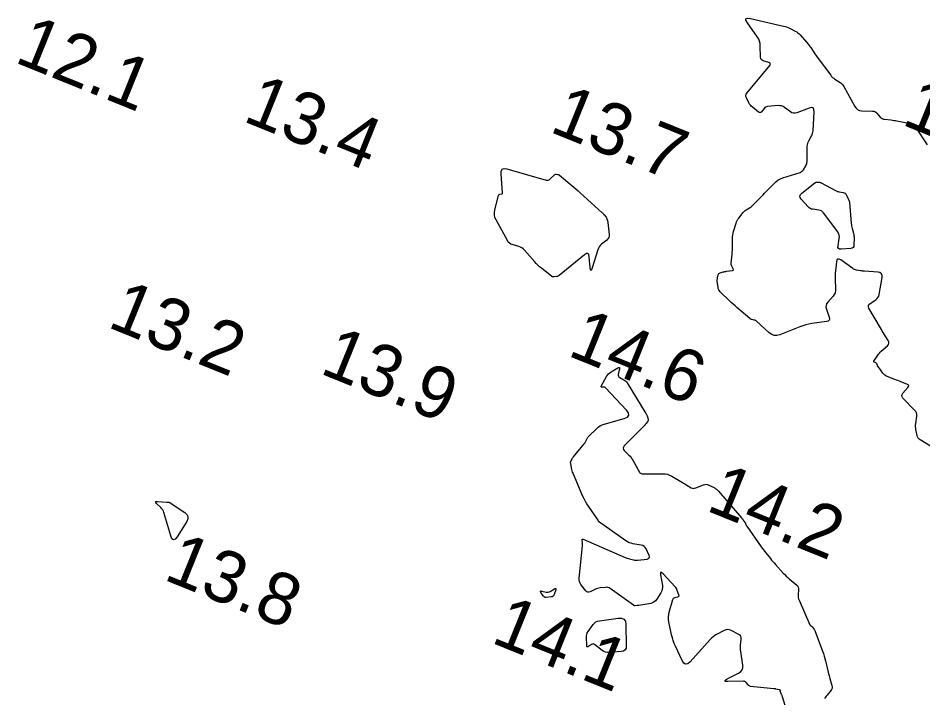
# Model space of a CAD drawing. Extents: x 3040093 to 3056816, y 408076 to 509144.
# Drawn here: x 3044371.1 to 3044458.4, y 440654.2 to 440719.7 of the extents above; entities that cross this region are included whole.
import ezdxf

# ---------------------------------------------------------------- set-up
doc = ezdxf.new("R2010")
doc.units = 0
doc.layers.add('V-CHAN-CONT-EL15', color=7, linetype='Continuous')
doc.layers.add('V-TOPO-SOUN-0810', color=7, linetype='Continuous')

msp = doc.modelspace()

# ---------------------------------------------------------------- linework, layer by layer
at = {"layer": 'V-CHAN-CONT-EL15'}
for points in [[(3044460.919, 440677.307), (3044458.103, 440679.026), (3044457.992, 440679.109), (3044457.904, 440679.209), (3044457.839, 440679.326), (3044457.798, 440679.459), (3044457.681, 440680.024), (3044457.657, 440680.165), (3044457.646, 440680.307), (3044457.646, 440680.45), (3044457.659, 440680.593), (3044457.752, 440681.32), (3044457.756, 440681.483), (3044457.724, 440681.634), (3044457.658, 440681.774), (3044457.557, 440681.901), (3044456.434, 440683.051), (3044456.345, 440683.172), (3044456.313, 440683.295), (3044456.34, 440683.418), (3044456.425, 440683.543), (3044456.897, 440684.064), (3044456.97, 440684.172), (3044456.981, 440684.265), (3044456.93, 440684.343), (3044456.816, 440684.407), (3044456.236, 440684.633), (3044456.091, 440684.689), (3044455.945, 440684.745), (3044455.8, 440684.8), (3044455.654, 440684.855), (3044454.92, 440685.132), (3044454.793, 440685.19), (3044454.679, 440685.264), (3044454.577, 440685.354), (3044454.487, 440685.46), (3044454.024, 440686.089), (3044454.005, 440686.118), (3044453.988, 440686.148), (3044453.974, 440686.179), (3044453.962, 440686.211), (3044453.918, 440686.344), (3044453.905, 440686.375), (3044453.886, 440686.401), (3044453.862, 440686.423), (3044453.834, 440686.44), (3044453.661, 440686.523), (3044453.63, 440686.543), (3044453.615, 440686.569), (3044453.615, 440686.598), (3044453.631, 440686.632), (3044454.007, 440687.2), (3044454.081, 440687.303), (3044454.161, 440687.402), (3044454.248, 440687.495), (3044454.34, 440687.582), (3044454.925, 440688.098), (3044455.027, 440688.216), (3044455.073, 440688.342), (3044455.064, 440688.476), (3044455, 440688.618), (3044454.622, 440689.218), (3044454.529, 440689.367), (3044454.438, 440689.517), (3044454.348, 440689.667), (3044454.259, 440689.819), (3044453.156, 440691.724), (3044453.102, 440691.858), (3044453.102, 440691.978), (3044453.156, 440692.086), (3044453.264, 440692.181), (3044453.805, 440692.536), (3044453.926, 440692.634), (3044454.021, 440692.749), (3044454.089, 440692.882), (3044454.13, 440693.032), (3044454.415, 440694.67), (3044454.421, 440694.886), (3044454.355, 440695.045), (3044454.216, 440695.148), (3044454.005, 440695.193), (3044452.715, 440695.282), (3044452.617, 440695.29), (3044452.519, 440695.3), (3044452.422, 440695.314), (3044452.325, 440695.33), (3044451.938, 440695.4), (3044451.843, 440695.423), (3044451.752, 440695.455), (3044451.666, 440695.498), (3044451.584, 440695.55), (3044450.435, 440696.376), (3044450.275, 440696.461), (3044450.154, 440696.459), (3044450.07, 440696.371), (3044450.024, 440696.196), (3044449.916, 440695.309), (3044449.895, 440695.097), (3044449.884, 440694.886), (3044449.881, 440694.674), (3044449.888, 440694.462), (3044449.935, 440693.58), (3044449.928, 440693.39), (3044449.886, 440693.211), (3044449.809, 440693.045), (3044449.697, 440692.891), (3044449.18, 440692.298), (3044449.074, 440692.145), (3044449.017, 440691.983), (3044449.009, 440691.811), (3044449.049, 440691.63), (3044449.31, 440690.87), (3044449.342, 440690.702), (3044449.309, 440690.573), (3044449.21, 440690.485), (3044449.045, 440690.437), (3044447.647, 440690.241), (3044447.35, 440690.19), (3044447.058, 440690.122), (3044446.771, 440690.036), (3044446.488, 440689.933), (3044444.552, 440689.161), (3044444.279, 440689.089), (3044444.02, 440689.095), (3044443.776, 440689.18), (3044443.547, 440689.345), (3044442.299, 440690.486), (3044442.253, 440690.522), (3044442.204, 440690.551), (3044442.152, 440690.571), (3044442.096, 440690.584), (3044441.863, 440690.621), (3044441.807, 440690.634), (3044441.754, 440690.655), (3044441.704, 440690.682), (3044441.658, 440690.717), (3044440.428, 440691.776), (3044440.242, 440691.939), (3044440.059, 440692.104), (3044439.878, 440692.273), (3044439.699, 440692.444), (3044438.818, 440693.303), (3044438.737, 440693.396), (3044438.674, 440693.499), (3044438.631, 440693.61), (3044438.606, 440693.731), (3044438.533, 440694.327), (3044438.527, 440694.405), (3044438.528, 440694.483), (3044438.536, 440694.561), (3044438.551, 440694.638), (3044438.624, 440694.949), (3044438.649, 440695.017), (3044438.689, 440695.072), (3044438.743, 440695.113), (3044438.811, 440695.139), (3044439.112, 440695.217), (3044439.188, 440695.236), (3044439.264, 440695.252), (3044439.34, 440695.266), (3044439.417, 440695.278), (3044439.995, 440695.359), (3044440.056, 440695.376), (3044440.09, 440695.408), (3044440.095, 440695.454), (3044440.073, 440695.514), (3044439.928, 440695.783), (3044439.897, 440695.851), (3044439.877, 440695.921), (3044439.868, 440695.994), (3044439.871, 440696.069), (3044439.963, 440696.944), (3044439.979, 440697.115), (3044439.99, 440697.287), (3044439.996, 440697.459), (3044439.998, 440697.631), (3044439.995, 440698.404), (3044440.001, 440698.588), (3044440.021, 440698.769), (3044440.055, 440698.949), (3044440.103, 440699.126), (3044440.346, 440699.908), (3044440.395, 440700.043), (3044440.455, 440700.172), (3044440.527, 440700.296), (3044440.61, 440700.413), (3044441.029, 440700.95), (3044441.09, 440701.021), (3044441.157, 440701.086), (3044441.23, 440701.144), (3044441.308, 440701.195), (3044441.634, 440701.387), (3044441.713, 440701.438), (3044441.789, 440701.493), (3044441.861, 440701.553), (3044441.93, 440701.617), (3044442.578, 440702.268), (3044442.708, 440702.399), (3044442.837, 440702.531), (3044442.965, 440702.664), (3044443.092, 440702.797), (3044443.966, 440703.722), (3044444.163, 440703.906), (3044444.378, 440704.062), (3044444.612, 440704.189), (3044444.863, 440704.287), (3044446.508, 440704.818), (3044446.607, 440704.86), (3044446.694, 440704.916), (3044446.769, 440704.988), (3044446.833, 440705.075), (3044447.062, 440705.452), (3044447.112, 440705.548), (3044447.149, 440705.649), (3044447.172, 440705.753), (3044447.181, 440705.861), (3044447.209, 440707.343), (3044447.22, 440707.476), (3044447.246, 440707.605), (3044447.29, 440707.73), (3044447.349, 440707.85), (3044447.619, 440708.321), (3044447.679, 440708.441), (3044447.724, 440708.566), (3044447.754, 440708.695), (3044447.769, 440708.828), (3044447.867, 440710.662), (3044447.848, 440710.888), (3044447.761, 440711.021), (3044447.608, 440711.063), (3044447.387, 440711.011), (3044446.187, 440710.553), (3044446.026, 440710.511), (3044445.871, 440710.512), (3044445.721, 440710.554), (3044445.578, 440710.639), (3044445.017, 440711.062), (3044444.872, 440711.153), (3044444.719, 440711.213), (3044444.557, 440711.244), (3044444.386, 440711.245), (3044443.377, 440711.161), (3044443.281, 440711.143), (3044443.193, 440711.108), (3044443.116, 440711.055), (3044443.048, 440710.984), (3044442.795, 440710.663), (3044442.73, 440710.6), (3044442.66, 440710.574), (3044442.586, 440710.583), (3044442.508, 440710.628), (3044441.91, 440711.096), (3044441.809, 440711.184), (3044441.719, 440711.282), (3044441.641, 440711.389), (3044441.575, 440711.506), (3044441.335, 440711.993), (3044441.293, 440712.112), (3044441.287, 440712.228), (3044441.319, 440712.339), (3044441.387, 440712.446), (3044443.582, 440715.105), (3044443.642, 440715.203), (3044443.647, 440715.285), (3044443.598, 440715.35), (3044443.494, 440715.4), (3044442.969, 440715.565), (3044442.853, 440715.619), (3044442.77, 440715.696), (3044442.719, 440715.798), (3044442.701, 440715.923), (3044442.679, 440717.023), (3044442.659, 440717.247), (3044442.606, 440717.46), (3044442.522, 440717.663), (3044442.405, 440717.856), (3044441.433, 440719.228), (3044441.296, 440719.473), (3044441.298, 440719.625), (3044441.438, 440719.685), (3044441.717, 440719.652), (3044444.921, 440718.923), (3044445.07, 440718.885), (3044445.216, 440718.837), (3044445.359, 440718.781), (3044445.499, 440718.716), (3044446.052, 440718.437), (3044446.186, 440718.362), (3044446.31, 440718.274), (3044446.425, 440718.175), (3044446.53, 440718.063), (3044447.312, 440717.148), (3044447.392, 440717.052), (3044447.467, 440716.953), (3044447.54, 440716.853), (3044447.609, 440716.749), (3044447.88, 440716.331), (3044447.949, 440716.227), (3044448.019, 440716.124), (3044448.091, 440716.023), (3044448.165, 440715.922), (3044449.464, 440714.18), (3044449.554, 440714.07), (3044449.653, 440713.97), (3044449.761, 440713.879), (3044449.877, 440713.797), (3044450.361, 440713.49), (3044450.475, 440713.407), (3044450.577, 440713.312), (3044450.665, 440713.204), (3044450.74, 440713.085), (3044451.792, 440711.159), (3044451.911, 440710.991), (3044452.057, 440710.869), (3044452.232, 440710.792), (3044452.436, 440710.761), (3044453.489, 440710.722), (3044453.61, 440710.707), (3044453.72, 440710.668), (3044453.82, 440710.608), (3044453.909, 440710.525), (3044454.246, 440710.15), (3044454.335, 440710.066), (3044454.435, 440710.002), (3044454.545, 440709.958), (3044454.665, 440709.934), (3044455.27, 440709.866), (3044455.412, 440709.849), (3044455.554, 440709.829), (3044455.695, 440709.806), (3044455.837, 440709.78), (3044456.966, 440709.564), (3044457.189, 440709.5), (3044457.385, 440709.397), (3044457.556, 440709.256), (3044457.701, 440709.075), (3044458.77, 440707.46)], [(3044445.618, 440651.66), (3044444.813, 440654.274), (3044444.795, 440654.329), (3044444.775, 440654.385), (3044444.754, 440654.439), (3044444.731, 440654.493), (3044444.597, 440654.795), (3044444.594, 440654.805), (3044444.593, 440654.814), (3044444.593, 440654.824), (3044444.596, 440654.834), (3044444.611, 440654.873), (3044444.613, 440654.882), (3044444.612, 440654.889), (3044444.607, 440654.895), (3044444.599, 440654.899), (3044444.537, 440654.92), (3044444.524, 440654.925), (3044444.51, 440654.929), (3044444.496, 440654.933), (3044444.482, 440654.936), (3044444.188, 440655.007), (3044444.134, 440655.019), (3044444.079, 440655.029), (3044444.025, 440655.038), (3044443.97, 440655.044), (3044441.741, 440655.271), (3044441.668, 440655.285), (3044441.603, 440655.313), (3044441.544, 440655.353), (3044441.493, 440655.406), (3044441.302, 440655.646), (3044441.251, 440655.698), (3044441.193, 440655.735), (3044441.127, 440655.757), (3044441.054, 440655.764), (3044439.537, 440655.742), (3044439.324, 440655.754), (3044439.244, 440655.799), (3044439.295, 440655.875), (3044439.477, 440655.984), (3044440.572, 440656.535), (3044440.78, 440656.675), (3044440.917, 440656.853), (3044440.984, 440657.067), (3044440.98, 440657.317), (3044440.789, 440658.632), (3044440.772, 440658.782), (3044440.765, 440658.932), (3044440.767, 440659.082), (3044440.779, 440659.232), (3044440.845, 440659.833), (3044440.843, 440659.973), (3044440.803, 440660.093), (3044440.725, 440660.192), (3044440.61, 440660.272), (3044439.873, 440660.651), (3044439.706, 440660.716), (3044439.539, 440660.737), (3044439.372, 440660.715), (3044439.205, 440660.649), (3044438.469, 440660.262), (3044438.296, 440660.161), (3044438.133, 440660.047), (3044437.982, 440659.918), (3044437.842, 440659.776), (3044435.901, 440657.632), (3044435.676, 440657.444), (3044435.473, 440657.4), (3044435.292, 440657.502), (3044435.133, 440657.749), (3044434.494, 440659.136), (3044434.379, 440659.404), (3044434.28, 440659.678), (3044434.197, 440659.956), (3044434.13, 440660.24), (3044433.869, 440661.496), (3044433.835, 440661.728), (3044433.829, 440661.958), (3044433.85, 440662.188), (3044433.9, 440662.416), (3044434.236, 440663.634), (3044434.264, 440663.702), (3044434.306, 440663.756), (3044434.362, 440663.796), (3044434.431, 440663.821), (3044434.737, 440663.894), (3044434.8, 440663.919), (3044434.838, 440663.958), (3044434.85, 440664.011), (3044434.836, 440664.078), (3044434.678, 440664.517), (3044434.639, 440664.612), (3044434.59, 440664.702), (3044434.533, 440664.786), (3044434.467, 440664.865), (3044433.301, 440666.123), (3044433.167, 440666.245), (3044433.082, 440666.266), (3044433.047, 440666.186), (3044433.062, 440666.005), (3044433.235, 440664.995), (3044433.25, 440664.811), (3044433.232, 440664.634), (3044433.18, 440664.464), (3044433.095, 440664.301), (3044432.687, 440663.66), (3044432.575, 440663.516), (3044432.441, 440663.403), (3044432.286, 440663.322), (3044432.11, 440663.273), (3044430.974, 440663.07), (3044430.929, 440663.063), (3044430.885, 440663.057), (3044430.841, 440663.053), (3044430.796, 440663.05), (3044430.617, 440663.043), (3044430.573, 440663.045), (3044430.531, 440663.054), (3044430.492, 440663.069), (3044430.454, 440663.092), (3044428.211, 440664.693), (3044428.103, 440664.757), (3044427.989, 440664.798), (3044427.869, 440664.818), (3044427.743, 440664.815), (3044427.228, 440664.758), (3044427.1, 440664.739), (3044426.976, 440664.709), (3044426.855, 440664.668), (3044426.737, 440664.617), (3044426.263, 440664.389), (3044426.15, 440664.352), (3044426.046, 440664.354), (3044425.951, 440664.397), (3044425.865, 440664.48), (3044425.389, 440665.08), (3044425.298, 440665.218), (3044425.238, 440665.366), (3044425.209, 440665.523), (3044425.212, 440665.689), (3044425.542, 440668.83), (3044425.546, 440668.897), (3044425.547, 440668.964), (3044425.543, 440669.031), (3044425.534, 440669.097), (3044425.491, 440669.364), (3044425.489, 440669.418), (3044425.505, 440669.45), (3044425.54, 440669.458), (3044425.593, 440669.443), (3044429.661, 440667.694), (3044429.758, 440667.654), (3044429.856, 440667.619), (3044429.955, 440667.587), (3044430.056, 440667.56), (3044430.461, 440667.458), (3044430.562, 440667.437), (3044430.665, 440667.426), (3044430.767, 440667.425), (3044430.871, 440667.433), (3044431.758, 440667.546), (3044431.897, 440667.584), (3044431.976, 440667.655), (3044431.995, 440667.76), (3044431.953, 440667.899), (3044431.665, 440668.52), (3044431.58, 440668.659), (3044431.472, 440668.767), (3044431.34, 440668.842), (3044431.183, 440668.887), (3044430.399, 440669.018), (3044430.216, 440669.06), (3044430.041, 440669.12), (3044429.874, 440669.201), (3044429.716, 440669.301), (3044427.087, 440671.171), (3044427.08, 440671.177), (3044427.074, 440671.185), (3044427.069, 440671.194), (3044427.067, 440671.203), (3044427.059, 440671.244), (3044427.057, 440671.254), (3044427.054, 440671.264), (3044427.049, 440671.273), (3044427.044, 440671.282), (3044426.109, 440672.624), (3044425.958, 440672.854), (3044425.818, 440673.091), (3044425.691, 440673.335), (3044425.577, 440673.585), (3044424.668, 440675.71), (3044424.624, 440675.82), (3044424.585, 440675.931), (3044424.552, 440676.044), (3044424.524, 440676.158), (3044424.397, 440676.728), (3044424.389, 440676.789), (3044424.39, 440676.848), (3044424.401, 440676.907), (3044424.422, 440676.965), (3044424.527, 440677.193), (3044424.555, 440677.249), (3044424.586, 440677.303), (3044424.621, 440677.355), (3044424.66, 440677.404), (3044425.713, 440678.659), (3044425.757, 440678.714), (3044425.796, 440678.772), (3044425.831, 440678.832), (3044425.862, 440678.895), (3044425.979, 440679.152), (3044426.011, 440679.215), (3044426.048, 440679.273), (3044426.091, 440679.328), (3044426.139, 440679.379), (3044426.929, 440680.139), (3044427.084, 440680.271), (3044427.252, 440680.382), (3044427.432, 440680.47), (3044427.624, 440680.538), (3044429.558, 440681.085), (3044429.863, 440681.218), (3044430.002, 440681.397), (3044429.975, 440681.621), (3044429.781, 440681.892), (3044427.747, 440684.05), (3044427.712, 440684.081), (3044427.674, 440684.102), (3044427.632, 440684.115), (3044427.586, 440684.119), (3044427.394, 440684.117), (3044427.355, 440684.121), (3044427.334, 440684.137), (3044427.33, 440684.163), (3044427.344, 440684.2), (3044427.845, 440685.123), (3044427.933, 440685.262), (3044428.037, 440685.386), (3044428.157, 440685.493), (3044428.293, 440685.585), (3044428.951, 440685.968), (3044429.038, 440686.006), (3044429.092, 440686), (3044429.113, 440685.95), (3044429.101, 440685.855), (3044428.982, 440685.377), (3044428.97, 440685.273), (3044428.991, 440685.183), (3044429.043, 440685.106), (3044429.128, 440685.044), (3044429.531, 440684.823), (3044429.626, 440684.762), (3044429.712, 440684.691), (3044429.787, 440684.609), (3044429.852, 440684.516), (3044431.648, 440681.585), (3044431.68, 440681.529), (3044431.709, 440681.472), (3044431.734, 440681.414), (3044431.756, 440681.353), (3044431.86, 440681.038), (3044431.866, 440681.013), (3044431.869, 440680.987), (3044431.867, 440680.961), (3044431.862, 440680.935), (3044431.834, 440680.832), (3044431.825, 440680.807), (3044431.814, 440680.783), (3044431.8, 440680.761), (3044431.784, 440680.74), (3044431.667, 440680.607), (3044431.641, 440680.578), (3044431.615, 440680.549), (3044431.589, 440680.521), (3044431.562, 440680.494), (3044429.558, 440678.448), (3044429.476, 440678.336), (3044429.449, 440678.225), (3044429.477, 440678.114), (3044429.562, 440678.003), (3044430.009, 440677.562), (3044430.116, 440677.448), (3044430.215, 440677.328), (3044430.304, 440677.2), (3044430.385, 440677.066), (3044431.018, 440675.923), (3044431.067, 440675.855), (3044431.128, 440675.805), (3044431.2, 440675.774), (3044431.283, 440675.762), (3044431.641, 440675.753), (3044431.731, 440675.751), (3044431.82, 440675.75), (3044431.909, 440675.75), (3044431.999, 440675.751), (3044433.257, 440675.772), (3044433.493, 440675.76), (3044433.719, 440675.716), (3044433.938, 440675.641), (3044434.147, 440675.533), (3044435.183, 440674.912), (3044435.287, 440674.85), (3044435.391, 440674.789), (3044435.496, 440674.727), (3044435.6, 440674.666), (3044436.019, 440674.422), (3044436.125, 440674.375), (3044436.233, 440674.354), (3044436.342, 440674.359), (3044436.453, 440674.392), (3044437.211, 440674.699), (3044437.34, 440674.736), (3044437.467, 440674.745), (3044437.593, 440674.726), (3044437.718, 440674.677), (3044438.215, 440674.424), (3044438.335, 440674.356), (3044438.447, 440674.277), (3044438.55, 440674.187), (3044438.645, 440674.087), (3044440.871, 440671.504), (3044440.911, 440671.455), (3044440.951, 440671.406), (3044440.988, 440671.355), (3044441.025, 440671.303), (3044441.204, 440671.041), (3044441.221, 440671.015), (3044441.237, 440670.988), (3044441.252, 440670.96), (3044441.265, 440670.931), (3044441.317, 440670.815), (3044441.33, 440670.787), (3044441.345, 440670.759), (3044441.361, 440670.732), (3044441.379, 440670.706), (3044442.761, 440668.728), (3044442.866, 440668.58), (3044442.974, 440668.434), (3044443.085, 440668.29), (3044443.198, 440668.148), (3044443.655, 440667.582), (3044443.771, 440667.442), (3044443.888, 440667.303), (3044444.008, 440667.166), (3044444.13, 440667.031), (3044444.892, 440666.197), (3044445.03, 440666.05), (3044445.173, 440665.908), (3044445.32, 440665.77), (3044445.471, 440665.636), (3044446.197, 440665.016), (3044446.282, 440664.927), (3044446.339, 440664.826), (3044446.369, 440664.715), (3044446.372, 440664.592), (3044446.331, 440664.079), (3044446.328, 440663.952), (3044446.341, 440663.828), (3044446.369, 440663.706), (3044446.413, 440663.587), (3044447.453, 440661.217), (3044447.465, 440661.194), (3044447.48, 440661.174), (3044447.497, 440661.156), (3044447.518, 440661.141), (3044447.605, 440661.084), (3044447.626, 440661.068), (3044447.646, 440661.052), (3044447.664, 440661.034), (3044447.681, 440661.014), (3044447.828, 440660.828), (3044447.856, 440660.789), (3044447.881, 440660.749), (3044447.903, 440660.706), (3044447.922, 440660.662), (3044448.686, 440658.65), (3044448.768, 440658.424), (3044448.842, 440658.195), (3044448.909, 440657.964), (3044448.968, 440657.731), (3044449.227, 440656.638), (3044449.265, 440656.482), (3044449.304, 440656.326), (3044449.346, 440656.17), (3044449.389, 440656.015), (3044449.578, 440655.353), (3044449.6, 440655.223), (3044449.592, 440655.098), (3044449.551, 440654.98), (3044449.479, 440654.869), (3044449.13, 440654.435), (3044449.043, 440654.326), (3044448.958, 440654.216), (3044448.874, 440654.105)]]:
    msp.add_lwpolyline(points, dxfattribs=at)
for points in [[(3044423.224, 440694.841), (3044423.172, 440694.812), (3044423.115, 440694.791), (3044423.056, 440694.777), (3044422.812, 440694.734), (3044422.752, 440694.73), (3044422.696, 440694.737), (3044422.642, 440694.757), (3044422.591, 440694.789), (3044421.576, 440695.573), (3044421.395, 440695.72), (3044421.221, 440695.876), (3044421.056, 440696.041), (3044420.898, 440696.213), (3044419.932, 440697.325), (3044419.817, 440697.44), (3044419.69, 440697.535), (3044419.551, 440697.611), (3044419.399, 440697.667), (3044418.765, 440697.852), (3044418.617, 440697.91), (3044418.488, 440697.994), (3044418.379, 440698.101), (3044418.29, 440698.234), (3044417.198, 440700.227), (3044417.097, 440700.458), (3044417.044, 440700.695), (3044417.038, 440700.937), (3044417.08, 440701.185), (3044417.451, 440702.602), (3044417.468, 440702.642), (3044417.492, 440702.673), (3044417.526, 440702.695), (3044417.568, 440702.707), (3044417.753, 440702.736), (3044417.793, 440702.748), (3044417.82, 440702.77), (3044417.835, 440702.802), (3044417.838, 440702.843), (3044417.681, 440704.674), (3044417.695, 440704.943), (3044417.794, 440705.111), (3044417.977, 440705.177), (3044418.245, 440705.14), (3044422.018, 440704.077), (3044422.125, 440704.059), (3044422.225, 440704.07), (3044422.317, 440704.108), (3044422.403, 440704.175), (3044422.829, 440704.591), (3044422.864, 440704.618), (3044422.902, 440704.636), (3044422.943, 440704.643), (3044422.987, 440704.641), (3044423.17, 440704.611), (3044423.214, 440704.601), (3044423.256, 440704.585), (3044423.296, 440704.564), (3044423.332, 440704.537), (3044424.505, 440703.558), (3044424.711, 440703.384), (3044424.916, 440703.208), (3044425.118, 440703.029), (3044425.319, 440702.849), (3044427.433, 440700.93), (3044427.482, 440700.883), (3044427.529, 440700.835), (3044427.575, 440700.784), (3044427.618, 440700.732), (3044427.815, 440700.481), (3044427.841, 440700.445), (3044427.863, 440700.407), (3044427.881, 440700.367), (3044427.895, 440700.325), (3044427.945, 440700.152), (3044427.956, 440700.109), (3044427.966, 440700.066), (3044427.974, 440700.022), (3044427.979, 440699.977), (3044428.103, 440698.828), (3044428.102, 440698.672), (3044428.065, 440698.531), (3044427.992, 440698.405), (3044427.883, 440698.294), (3044427.373, 440697.878), (3044427.255, 440697.768), (3044427.157, 440697.644), (3044427.078, 440697.507), (3044427.02, 440697.357), (3044426.473, 440695.609), (3044426.402, 440695.422), (3044426.344, 440695.363), (3044426.301, 440695.433), (3044426.272, 440695.631), (3044426.183, 440696.681), (3044426.137, 440696.89), (3044426.047, 440696.992), (3044425.911, 440696.986), (3044425.729, 440696.874), (3044423.274, 440694.876)], [(3044450.771, 440702.847), (3044450.849, 440702.804), (3044450.914, 440702.743), (3044450.967, 440702.664), (3044451.152, 440702.306), (3044451.194, 440702.215), (3044451.226, 440702.122), (3044451.249, 440702.026), (3044451.263, 440701.928), (3044451.449, 440699.896), (3044451.463, 440699.775), (3044451.482, 440699.655), (3044451.506, 440699.535), (3044451.535, 440699.417), (3044451.663, 440698.946), (3044451.691, 440698.828), (3044451.71, 440698.709), (3044451.72, 440698.589), (3044451.721, 440698.467), (3044451.703, 440697.799), (3044451.68, 440697.665), (3044451.621, 440697.566), (3044451.525, 440697.502), (3044451.391, 440697.474), (3044450.467, 440697.408), (3044450.315, 440697.419), (3044450.215, 440697.477), (3044450.167, 440697.582), (3044450.172, 440697.735), (3044450.294, 440698.438), (3044450.307, 440698.61), (3044450.286, 440698.774), (3044450.231, 440698.93), (3044450.142, 440699.077), (3044448.778, 440700.918), (3044448.686, 440701.021), (3044448.58, 440701.099), (3044448.459, 440701.153), (3044448.325, 440701.183), (3044447.759, 440701.253), (3044447.624, 440701.282), (3044447.5, 440701.333), (3044447.387, 440701.406), (3044447.286, 440701.5), (3044446.625, 440702.231), (3044446.521, 440702.385), (3044446.495, 440702.532), (3044446.546, 440702.673), (3044446.674, 440702.807), (3044447.932, 440703.796), (3044447.976, 440703.825), (3044448.023, 440703.846), (3044448.073, 440703.858), (3044448.125, 440703.862), (3044448.342, 440703.859), (3044448.396, 440703.856), (3044448.447, 440703.846), (3044448.497, 440703.829), (3044448.546, 440703.807), (3044449.92, 440703.063), (3044450.008, 440703.02), (3044450.099, 440702.985), (3044450.193, 440702.957), (3044450.289, 440702.937), (3044450.68, 440702.872)], [(3044385.65, 440673.03), (3044385.669, 440673.026), (3044385.687, 440673.019), (3044385.704, 440673.009), (3044387.19, 440672.025), (3044387.391, 440671.846), (3044387.49, 440671.645), (3044387.485, 440671.42), (3044387.377, 440671.173), (3044386.462, 440669.692), (3044386.268, 440669.447), (3044386.099, 440669.38), (3044385.954, 440669.49), (3044385.834, 440669.778), (3044385.189, 440672.014), (3044385.14, 440672.151), (3044385.075, 440672.277), (3044384.994, 440672.394), (3044384.896, 440672.501), (3044384.472, 440672.91), (3044384.398, 440672.999), (3044384.387, 440673.059), (3044384.439, 440673.091), (3044384.554, 440673.095), (3044385.471, 440673.031), (3044385.491, 440673.03), (3044385.511, 440673.029), (3044385.531, 440673.029), (3044385.551, 440673.029), (3044385.631, 440673.031)], [(3044422.77, 440664.032), (3044422.706, 440663.96), (3044422.621, 440663.912), (3044422.518, 440663.888), (3044422.038, 440663.84), (3044421.944, 440663.841), (3044421.861, 440663.867), (3044421.79, 440663.917), (3044421.731, 440663.99), (3044421.518, 440664.331), (3044421.483, 440664.403), (3044421.487, 440664.447), (3044421.528, 440664.465), (3044421.607, 440664.454), (3044422.034, 440664.351), (3044422.136, 440664.336), (3044422.235, 440664.34), (3044422.331, 440664.366), (3044422.424, 440664.411), (3044422.836, 440664.659), (3044422.917, 440664.697), (3044422.965, 440664.694), (3044422.979, 440664.648), (3044422.96, 440664.561), (3044422.816, 440664.128)], [(3044426.636, 440659.349), (3044426.562, 440659.364), (3044426.488, 440659.353), (3044426.414, 440659.316), (3044426.113, 440659.113), (3044426.046, 440659.08), (3044425.997, 440659.082), (3044425.966, 440659.12), (3044425.953, 440659.193), (3044425.912, 440659.969), (3044425.917, 440660.125), (3044425.946, 440660.273), (3044426.001, 440660.414), (3044426.082, 440660.548), (3044426.57, 440661.229), (3044426.692, 440661.37), (3044426.834, 440661.478), (3044426.996, 440661.554), (3044427.177, 440661.598), (3044428.978, 440661.857), (3044429.297, 440661.857), (3044429.527, 440661.753), (3044429.668, 440661.543), (3044429.72, 440661.228), (3044429.762, 440659.172), (3044429.735, 440658.947), (3044429.643, 440658.78), (3044429.486, 440658.673), (3044429.265, 440658.625), (3044428.111, 440658.54), (3044427.931, 440658.542), (3044427.76, 440658.576), (3044427.599, 440658.642), (3044427.447, 440658.739), (3044426.708, 440659.307)]]:
    msp.add_lwpolyline(points, close=True, dxfattribs=at)

# ---------------------------------------------------------------- texts
at = {"layer": 'V-TOPO-SOUN-0810'}
for s, p in [('12.1 ', (3044370.653, 440715.48)), ('13.4 ', (3044392.673, 440709.8)), ('14.3 ', (3044456.193, 440709.47)), ('13.7 ', (3044422.233, 440708.78)), ('13.2 ', (3044379.613, 440689.95)), ('14.6 ', (3044423.973, 440687.2)), ('13.9 ', (3044400.083, 440685.49)), ('14.2 ', (3044437.323, 440672.27)), ('13.8 ', (3044385.023, 440665.61)), ('14.1 ', (3044416.593, 440659.54))]:
    msp.add_text(s, height=5, rotation=338, dxfattribs=at).set_placement(p)

doc.saveas('drawing.dxf')
